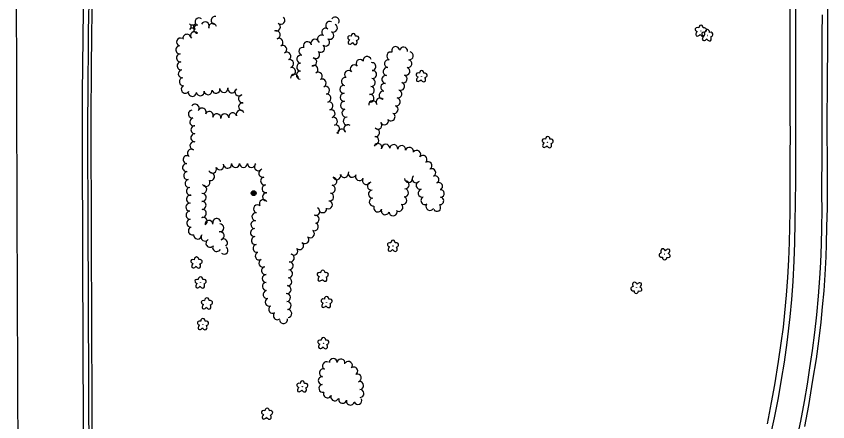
# Model space of a CAD drawing. Extents: x 588843 to 2552415, y 180129 to 269402.
# Drawn here: x 594034 to 594777, y 183314 to 183685 of the extents above; entities that cross this region are included whole.
import ezdxf

# ---------------------------------------------------------------- set-up
doc = ezdxf.new("R2010")
doc.units = 0
for name, color, linetype in [('Default', 7, 'Continuous'), ('E_LAND_TreeLine_P', 7, 'Continuous'), ('E_LAND_Vegetation', 7, 'Continuous'), ('E_MISCPROP', 7, 'Continuous'), ('E_RDWY', 7, 'Continuous'), ('E_RDWY_Gravel', 7, 'Continuous'), ('E_UTL_AG_Bold', 7, 'Continuous'), ('P_RDWY_PavtEdge', 7, 'Continuous'), ('P_RDWY_ShldAgg', 7, 'Continuous'), ('P_RDWY_ShldPaved', 7, 'Continuous')]:
    doc.layers.add(name, color=color, linetype=linetype)

# ---------------------------------------------------------------- blocks, each defined once
blk = doc.blocks.new('DTRE')
at = {"layer": 'Default'}
blk.add_circle((-0.2, 0), 0.183, dxfattribs=at)
for centre, major_axis, ratio in [((-5.9, 0.2), (4.93, -0.12), 0.832022), ((-1.9, 5.3), (1.36, -4.98), 0.782863), ((4.1, 2.7), (-5.27, -2.93), 0.691916), ((-2.5, -5.2), (1.8, 4.86), 0.716896), ((3.5, -3.7), (-5.01, 4.58), 0.560249)]:
    blk.add_ellipse(centre, major_axis=major_axis, ratio=ratio, start_param=1.570796, end_param=4.712389, dxfattribs=at)
blk = doc.blocks.new('POLE')
at = {"layer": 'Default'}
for radius in [4.46, 3.35, 2.23, 1.12]:
    blk.add_circle((0, 0), radius, dxfattribs=at)
blk = doc.blocks.new('PED')
at = {"layer": 'Default'}
for p, q in [((-2.5, 2.5), (-5.3, 5.3)), ((2.5, 2.5), (5.3, 5.3)), ((-2.5, -2.5), (-5.3, -5.3)), ((2.5, -2.5), (5.3, -5.3))]:
    blk.add_line(p, q, dxfattribs=at)
blk.add_lwpolyline([(-2.5, -2.5), (2.5, -2.5), (2.5, 2.5), (-2.5, 2.5)], close=True, dxfattribs=at)

msp = doc.modelspace()

# ---------------------------------------------------------------- linework, layer by layer
at = {"layer": 'E_LAND_TreeLine_P'}
for centre, radius, start, end in [((594201.52, 183679.54), 3.66, 51.09424, 231.09424), ((594207.11, 183675.93), 3.66, 334.5264, 154.5264), ((594216.29, 183680.94), 3.66, 81.31086, 261.31086), ((594276.44, 183680.97), 3.66, 231.4027, 51.4027), ((594321.16, 183676.37), 3.66, 60.34686, 240.34686), ((594326.26, 183680.35), 3.66, 324.76203, 144.76203), ((594200.17, 183672.84), 3.66, 87.88637, 267.88637), ((594213.91, 183674.44), 3.66, 12.38741, 192.38741), ((594272.32, 183674.95), 3.66, 241.14359, 61.14359), ((594272.23, 183667.69), 3.66, 283.92111, 103.92111), ((594317.46, 183670.05), 3.66, 57.70056, 237.70056), ((594324.57, 183673.81), 3.66, 243.02073, 63.02073), ((594184.56, 183661.08), 3.66, 66.95753, 246.95753), ((594190.43, 183664.53), 3.66, 10.90871, 190.90871), ((594197.25, 183666.83), 3.66, 39.88016, 219.88016), ((594274.68, 183660.84), 3.66, 297.1742, 117.1742), ((594307.7, 183659.96), 3.66, 23.21308, 203.21308), ((594313.55, 183663.87), 3.66, 57.70056, 237.70056), ((594317.47, 183661.06), 3.66, 231.13964, 51.13964), ((594321.25, 183667.29), 3.66, 243.02073, 63.02073), ((594183.95, 183653.88), 3.66, 94.70307, 274.70307), ((594278.11, 183654.37), 3.66, 298.51521, 118.51521), ((594296.54, 183652.52), 3.66, 68.5264, 248.5264), ((594300.72, 183657.73), 3.66, 17.60008, 197.60008), ((594312.88, 183655.35), 3.66, 231.13964, 51.13964), ((594381.59, 183653.2), 3.66, 19.01334, 199.01334), ((594388.84, 183652.88), 3.66, 354.72212, 174.72212), ((594184.55, 183646.58), 3.66, 94.70307, 274.70307), ((594281.85, 183648.08), 3.66, 302.41496, 122.41496), ((594294.71, 183645.44), 3.66, 76.75943, 256.75943), ((594308.28, 183649.65), 3.66, 231.13964, 51.13964), ((594377.06, 183648.29), 3.66, 67.95264, 247.95264), ((594394.16, 183648.54), 3.66, 260.88943, 80.88943), ((594185.15, 183639.29), 3.66, 94.70307, 274.70307), ((594284.47, 183641.3), 3.66, 286.81417, 106.81417), ((594294.59, 183638.13), 3.66, 89.75405, 269.75405), ((594305.65, 183642.92), 3.66, 257.62696, 77.62696), ((594348.97, 183641.49), 3.66, 43.53915, 223.53915), ((594355.5, 183644.27), 3.66, 12.78741, 192.78741), ((594359.82, 183638.59), 3.66, 275.02795, 95.02795), ((594375.06, 183641.29), 3.66, 79.84987, 259.84987), ((594392.85, 183641.34), 3.66, 257.22524, 77.22524), ((594186.11, 183632.03), 3.66, 97.71851, 277.71851), ((594286.19, 183634.2), 3.66, 280.4109, 100.4109), ((594294.33, 183630.82), 3.66, 86.35913, 266.35913), ((594306.76, 183636.01), 3.66, 298.80866, 118.80866), ((594338.36, 183631.41), 3.66, 43.53915, 223.53915), ((594343.66, 183636.45), 3.66, 43.53915, 223.53915), ((594360.46, 183631.3), 3.66, 275.02795, 95.02795), ((594373.77, 183634.08), 3.66, 79.84987, 259.84987), ((594390.98, 183634.27), 3.66, 251.00429, 71.00429), ((594187.09, 183624.77), 3.66, 97.71851, 277.71851), ((594288.85, 183627.88), 3.66, 359.01953, 179.01953), ((594310.69, 183629.85), 3.66, 306.32708, 126.32708), ((594314.32, 183623.53), 3.66, 294.62269, 114.62269), ((594335.48, 183624.98), 3.66, 76.9706, 256.9706), ((594359.32, 183624.1), 3.66, 262.5079, 82.5079), ((594372.67, 183626.85), 3.66, 81.41838, 261.41838), ((594388.51, 183627.38), 3.66, 249.83428, 69.83428), ((594188.9, 183617.9), 3.66, 131.59921, 311.59921), ((594231.5, 183618.16), 3.66, 165.10668, 345.10668), ((594317.37, 183616.88), 3.66, 294.62269, 114.62269), ((594334.14, 183617.81), 3.66, 92.35661, 272.35661), ((594358.36, 183616.84), 3.66, 262.5079, 82.5079), ((594371.52, 183619.62), 3.66, 79.55008, 259.55008), ((594386, 183620.5), 3.66, 250.35172, 70.35172), ((594195.28, 183615.02), 3.66, 167.88966, 347.88966), ((594202.55, 183615.58), 3.66, 186.94496, 6.94496), ((594209.81, 183616.46), 3.66, 186.94496, 6.94496), ((594217.01, 183617.79), 3.66, 191.77933, 11.77933), ((594224.27, 183618.58), 3.66, 183.29641, 3.29641), ((594238.01, 183615.39), 3.66, 130.21628, 310.21628), ((594241.22, 183609.11), 3.66, 98.50021, 278.50021), ((594318.71, 183609.69), 3.66, 284.24792, 104.24792), ((594334.44, 183610.5), 3.66, 92.35661, 272.35661), ((594357.99, 183609.58), 3.66, 277.15365, 97.15365), ((594370.19, 183612.42), 3.66, 79.55008, 259.55008), ((594383.68, 183613.56), 3.66, 258.35873, 78.35873), ((594197.88, 183600.54), 3.66, 322.88415, 142.88415), ((594241.39, 183601.85), 3.66, 84.74822, 264.74822), ((594320.51, 183602.59), 3.66, 284.24792, 104.24792), ((594334.74, 183603.18), 3.66, 92.35661, 272.35661), ((594360.64, 183603.73), 3.66, 8.23566, 188.23566), ((594367.29, 183606.17), 3.66, 38.12154, 218.12154), ((594382.2, 183606.39), 3.66, 258.35873, 78.35873), ((594195.4, 183595.19), 3.66, 99.57335, 279.57335), ((594204.28, 183597.02), 3.66, 333.84337, 153.84337), ((594210.85, 183593.8), 3.66, 333.84337, 153.84337), ((594239.24, 183594.95), 3.66, 21.95753, 201.95753), ((594322.42, 183595.53), 3.66, 287.22498, 107.22498), ((594336.04, 183596.03), 3.66, 105.98141, 285.98141), ((594380.15, 183599.39), 3.66, 249.45648, 69.45648), ((594196.68, 183587.98), 3.66, 101.90314, 281.90314), ((594217.8, 183591.75), 3.66, 350.48145, 170.48145), ((594225.08, 183591.68), 3.66, 3.77828, 183.77828), ((594232.32, 183592.63), 3.66, 12.28286, 192.28286), ((594324.59, 183588.54), 3.66, 287.22498, 107.22498), ((594337.17, 183588.82), 3.66, 96.23242, 276.23242), ((594371.35, 183588.96), 3.66, 198.84754, 18.84754), ((594377.39, 183592.65), 3.66, 228.69924, 48.69924), ((594197.71, 183580.77), 3.66, 89.49243, 269.49243), ((594326.73, 183581.53), 3.66, 286.85678, 106.85678), ((594337.84, 183581.57), 3.66, 55.67686, 235.67686), ((594365.3, 183584.99), 3.66, 224.75405, 44.75405), ((594197.64, 183573.45), 3.66, 89.49243, 269.49243), ((594332.13, 183577.87), 3.66, 12.0735, 192.0735), ((594362.58, 183570.85), 3.66, 268.52647, 88.52647), ((594363.29, 183578.11), 3.66, 258.49895, 78.49895), ((594196.76, 183566.18), 3.66, 82.80109, 262.80109), ((594365.33, 183564.62), 3.66, 339.09514, 159.09514), ((594372.53, 183563.91), 3.66, 359.51024, 179.51024), ((594379.84, 183563.58), 3.66, 352.43088, 172.43088), ((594194.52, 183559.41), 3.66, 56.7474, 236.7474), ((594387.09, 183562.62), 3.66, 352.43088, 172.43088), ((594394.24, 183561.07), 3.66, 346.28884, 166.28884), ((594400.91, 183558.2), 3.66, 321.70701, 141.70701), ((594190.58, 183553.43), 3.66, 83.53482, 263.53482), ((594406.66, 183553.66), 3.66, 321.70701, 141.70701), ((594190.06, 183546.16), 3.66, 96.73511, 276.73511), ((594213.85, 183544.82), 3.66, 203.70132, 23.70132), ((594220.54, 183547.76), 3.66, 203.70132, 23.70132), ((594227.63, 183549.22), 3.66, 185.88571, 5.88571), ((594234.91, 183549.86), 3.66, 181.25536, 1.25536), ((594242.23, 183550.02), 3.66, 179.55478, 359.55478), ((594249.54, 183549.96), 3.66, 179.55478, 359.55478), ((594255.8, 183546.94), 3.66, 130.08985, 310.08985), ((594259.89, 183541.03), 3.66, 103.49407, 283.49407), ((594411.15, 183547.91), 3.66, 306.74598, 126.74598), ((594414.64, 183541.5), 3.66, 295.94216, 115.94216), ((594191.01, 183538.9), 3.66, 99.44284, 279.44284), ((594211.95, 183537.92), 3.66, 255.74776, 75.74776), ((594261.59, 183533.92), 3.66, 103.49407, 283.49407), ((594323.98, 183533.62), 3.66, 258.9895, 78.9895), ((594327.65, 183538.73), 3.66, 196.3069, 16.3069), ((594334.67, 183540.77), 3.66, 187.86287, 7.86287), ((594341.82, 183540.94), 3.66, 159.46242, 339.46242), ((594348.45, 183537.87), 3.66, 152.10977, 332.10977), ((594400.37, 183535.96), 3.66, 132.55531, 312.55531), ((594417.85, 183535.16), 3.44, 297.90115, 117.90115), ((594192.26, 183531.69), 3.66, 100.17365, 280.17365), ((594204.95, 183526.18), 3.66, 253.64217, 73.64217), ((594207.89, 183532.52), 3.66, 210.9354, 30.9354), ((594262.92, 183526.74), 3.66, 97.53164, 277.53164), ((594322.58, 183526.45), 3.66, 258.9895, 78.9895), ((594354.78, 183534.23), 3.66, 145.91756, 325.91756), ((594359.36, 183529.21), 3.66, 97.95486, 277.95486), ((594393.29, 183536.3), 3.66, 181.61423, 1.61423), ((594390.28, 183530.46), 3.66, 265.51838, 85.51838), ((594404.07, 183529.9), 3.66, 104.16298, 284.16298), ((594421.07, 183529.08), 3.44, 297.90115, 117.90115), ((594193.55, 183524.49), 3.66, 100.17365, 280.17365), ((594204.43, 183518.89), 3.66, 266.1521, 86.1521), ((594263.37, 183519.47), 3.66, 85.99823, 265.99823), ((594321.19, 183519.27), 3.66, 258.9895, 78.9895), ((594360.31, 183521.96), 3.66, 95.65395, 275.65395), ((594389.71, 183523.17), 3.66, 265.51838, 85.51838), ((594405.86, 183522.81), 3.66, 104.16298, 284.16298), ((594422.66, 183522.51), 3.44, 275.39192, 95.39192), ((594193.65, 183517.25), 3.66, 84.0325, 264.0325), ((594204.22, 183511.59), 3.66, 272.17708, 92.17708), ((594260.41, 183513.26), 3.66, 30.25211, 210.25211), ((594320.01, 183512.06), 3.66, 249.2021, 69.2021), ((594361.04, 183514.68), 3.66, 95.65395, 275.65395), ((594388.11, 183516.14), 3.66, 245.38273, 65.38273), ((594408.39, 183516.02), 3.66, 120.70884, 300.70884), ((594422.16, 183515.69), 3.44, 261.73828, 81.73828), ((594193.09, 183509.96), 3.66, 86.38559, 266.38559), ((594204.49, 183504.28), 3.66, 272.17708, 92.17708), ((594255.12, 183508.33), 3.66, 48.37891, 228.37891), ((594308.37, 183506.11), 3.66, 244.8117, 64.8117), ((594314.74, 183508.58), 3.66, 187.92304, 7.92304), ((594365.21, 183509.23), 3.66, 159.97, 339.97), ((594372.08, 183506.72), 3.66, 159.97, 339.97), ((594384.61, 183509.79), 3.66, 228.39757, 48.39757), ((594412.95, 183510.6), 3.66, 151.7267, 331.7267), ((594419.36, 183509.57), 3.44, 213.023, 33.023), ((594193.24, 183502.65), 3.66, 92.25778, 272.25778), ((594205.32, 183497.03), 3.66, 297.58122, 117.58122), ((594253.62, 183501.21), 3.66, 82.43235, 262.43235), ((594307.82, 183499), 3.66, 273.44921, 93.44921), ((594379.18, 183505.58), 3.66, 180.84402, 0.84402), ((594193.88, 183495.38), 3.66, 98.13992, 278.13992), ((594210.62, 183494.11), 3.66, 5.9646, 185.9646), ((594217.67, 183495.86), 3.66, 9.49287, 189.49287), ((594220.51, 183490.98), 3.66, 271.37306, 91.37306), ((594252.66, 183493.96), 3.66, 82.43235, 262.43235), ((594307.05, 183491.98), 3.66, 241.20305, 61.20305), ((594195.33, 183488.25), 3.66, 112.57402, 292.57402), ((594220.8, 183483.69), 3.66, 282.98227, 102.98227), ((594252.28, 183486.66), 3.66, 87.74176, 267.74176), ((594303.45, 183485.62), 3.66, 227.48333, 47.48333), ((594200.18, 183484.45), 3.66, 178.15709, 358.15709), ((594206.95, 183482.58), 3.66, 145.43323, 325.43323), ((594211.48, 183476.9), 3.66, 125.95747, 305.95747), ((594223.87, 183477.24), 3.66, 307.66202, 127.66202), ((594253.12, 183479.41), 3.66, 98.72984, 278.72984), ((594298.51, 183480.23), 3.66, 227.48333, 47.48333), ((594217.61, 183473.02), 3.66, 154.47725, 334.47725), ((594224.33, 183470.65), 3.66, 229.18614, 49.18614), ((594254.56, 183472.25), 3.66, 103.33043, 283.33043), ((594288.31, 183469.77), 3.66, 220.79103, 40.79103), ((594293.57, 183474.84), 3.66, 227.4716, 47.4716), ((594256.65, 183465.28), 3.66, 116.46484, 296.46484), ((594285, 183463.55), 3.66, 253.42991, 73.42991), ((594259.91, 183458.73), 3.66, 116.46484, 296.46484), ((594262.25, 183451.88), 3.66, 100.16585, 280.16585), ((594284.08, 183456.32), 3.66, 265.28268, 85.28268), ((594263.07, 183444.64), 3.66, 90.15787, 270.15787), ((594283.46, 183449.04), 3.66, 264.83006, 84.83006), ((594263.13, 183437.33), 3.66, 93.93607, 273.93607), ((594282.8, 183441.75), 3.66, 264.83006, 84.83006), ((594263.78, 183430.05), 3.66, 102.71965, 282.71965), ((594282.14, 183434.47), 3.66, 264.83006, 84.83006), ((594265.73, 183423.03), 3.66, 113.10681, 293.10681), ((594281.59, 183427.18), 3.66, 274.66867, 94.66867), ((594268.88, 183416.46), 3.66, 126.11839, 306.11839), ((594282.18, 183419.9), 3.66, 274.66867, 94.66867), ((594273.22, 183410.58), 3.66, 132.39877, 312.39877), ((594282.78, 183412.61), 3.66, 274.66867, 94.66867), ((594278.88, 183407.17), 3.66, 191.46781, 11.46781), ((594318.19, 183364.87), 3.61, 60.18638, 240.18638), ((594324.45, 183367.78), 3.61, 359.84478, 179.84478), ((594331.62, 183367.41), 3.61, 347.28287, 167.28287), ((594338.33, 183365.12), 3.61, 321.49806, 141.49806), ((594315.28, 183358.35), 3.61, 78.18174, 258.18174), ((594343.25, 183360), 3.61, 300.25918, 120.25918), ((594314.35, 183351.23), 3.61, 89.09696, 269.09696), ((594346.49, 183353.59), 3.61, 287.39933, 107.39933), ((594314.9, 183344.08), 3.61, 102.27473, 282.27473), ((594348.62, 183346.7), 3.61, 272.43032, 92.43032), ((594319.16, 183339.03), 3.61, 158.05315, 338.05315), ((594325.85, 183336.33), 3.61, 158.05315, 338.05315), ((594348.92, 183339.49), 3.61, 272.43032, 92.43032), ((594333.01, 183334.11), 3.61, 166.63672, 346.63672), ((594340.03, 183332.45), 3.61, 166.63672, 346.63672), ((594347.05, 183333.08), 3.61, 202.99153, 22.99153)]:
    msp.add_arc(centre, radius, start, end, dxfattribs=at)
at = {"layer": 'E_RDWY'}
for points in [[(594747.27, 183477.28), (594747.62, 183496.47), (594747.82, 183513.5), (594748.06, 183534.27), (594748.23, 183559.36), (594748.28, 183583.77), (594748.16, 183602.83), (594748.16, 183622.2), (594748.14, 183642.89), (594748.05, 183664.3), (594748.02, 183683.72), (594748, 183704.54)], [(594771.57, 183476.03), (594771.95, 183491.13), (594772.17, 183507.62), (594772.1, 183521.26), (594772.12, 183529.81), (594772.18, 183555.18), (594772.18, 183576.91), (594772.33, 183600.96), (594772.31, 183626.54), (594772.4, 183649.33), (594772.39, 183668.65), (594772.44, 183685.99)], [(594725.06, 183300.6), (594728.67, 183317.29), (594732.17, 183335.33), (594735.18, 183352.17), (594737.67, 183367.96), (594740.27, 183386.24), (594742.98, 183409.69), (594744.4, 183425.57), (594745.76, 183441.99), (594746.74, 183460.71), (594747.27, 183477.28)], [(594749.11, 183297.44), (594752.63, 183314), (594756, 183332.04), (594758.82, 183348.04), (594761.12, 183362.77), (594763.42, 183378.71), (594765.69, 183395.33), (594767.53, 183411.44), (594768.99, 183428.65), (594770.29, 183444.93), (594770.97, 183459.21), (594771.57, 183476.09)]]:
    msp.add_lwpolyline(points, dxfattribs=at)
at = {"layer": 'E_RDWY_Gravel'}
for points in [[(594742.28, 183477.67), (594742.86, 183505.58), (594742.86, 183523.68), (594743.01, 183540.82), (594743.1, 183556.84), (594743.15, 183576.68), (594743.11, 183591.83), (594743.02, 183607.86), (594742.9, 183624.61), (594742.93, 183642.35), (594743.09, 183660.65), (594742.91, 183676.76), (594742.91, 183694.44)], [(594776.16, 183476.14), (594776.66, 183492.37), (594777.06, 183508.94), (594777.17, 183529.71), (594777.13, 183553.01), (594776.99, 183578.47), (594776.97, 183596.69), (594777.02, 183614.43), (594777.21, 183633.15), (594777.42, 183651.09), (594777.41, 183668.08), (594777.36, 183684.18), (594777.33, 183696.95)], [(594722.24, 183311.69), (594726.02, 183331.3), (594729.06, 183347.27), (594732.43, 183368.63), (594734.88, 183385.36), (594736.72, 183400.1), (594738.17, 183413.38), (594739.54, 183429.28), (594740.9, 183445.68), (594741.7, 183461.68), (594742.28, 183477.67)], [(594756.31, 183309.29), (594759.94, 183328.44), (594763.87, 183351.72), (594767.11, 183371.13), (594769.36, 183387.23), (594771.35, 183404.81), (594772.7, 183418.64), (594774.12, 183433.31), (594775.08, 183447.94), (594775.84, 183464.43), (594776.16, 183476.14)]]:
    msp.add_lwpolyline(points, dxfattribs=at)
at = {"layer": 'P_RDWY_PavtEdge'}
for centre, radius, start, end in [((602094.41, 183570.03), 8000, 177.280358, 180.181641), ((765899.68, 184089.33), 171866.09, 180.1287302, 180.4530652), ((765899.68, 184089.33), 171806.09, 180.1816411, 180.381647)]:
    msp.add_arc(centre, radius, start, end, dxfattribs=at)
at = {"layer": 'P_RDWY_ShldAgg'}
for centre, radius, start, end in [((602094.41, 183570.03), 7992, 177.280358, 180.181641), ((765899.68, 184089.33), 171798.09, 180.1816411, 180.381753)]:
    msp.add_arc(centre, radius, start, end, dxfattribs=at)
at = {"layer": 'P_RDWY_ShldPaved'}
for centre, radius, start, end in [((602094.41, 183570.03), 7995, 177.280358, 180.181641), ((765899.68, 184089.33), 171801.09, 180.1816411, 180.3817132)]:
    msp.add_arc(centre, radius, start, end, dxfattribs=at)

# ---------------------------------------------------------------- block references
at = {"layer": 'E_LAND_Vegetation'}
for p, xscale, yscale, rotation in [((594661.12, 183671.11), 0.4999999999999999, 0.5, -90.21750690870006), ((594667.06, 183667.01), 0.4999999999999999, 0.5, -90.21750690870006), ((594342.67, 183663.58), 0.5, 0.5, -90.44645755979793), ((594405.3, 183629.57), 0.5, 0.5, -90.44645755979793), ((594520.76, 183569.24), 0.4999999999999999, 0.5, -90.21750690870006), ((594379.19, 183474.27), 0.5, 0.5, -88.44006292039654), ((594628.1, 183467.06), 0.5, 0.5000000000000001, 88.58947073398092), ((594199.15, 183458.95), 0.5, 0.5, -88.44006292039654), ((594314.86, 183446.95), 0.5, 0.5, -88.44006292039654), ((594202.86, 183440.74), 0.5, 0.5, -88.44006292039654), ((594602.16, 183436.34), 0.5, 0.5000000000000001, 88.58947073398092), ((594208.66, 183421.44), 0.5, 0.5, -88.44006292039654), ((594318.29, 183422.8), 0.5, 0.5, -88.44006292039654), ((594205.02, 183402.55), 0.5, 0.5, -88.44006292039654), ((594315.43, 183385.22), 0.5, 0.5, -88.44006292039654), ((594296.12, 183345.62), 0.5, 0.5, -88.44006292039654), ((594263.84, 183320.67), 0.5, 0.5, -88.44006292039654)]:
    msp.add_blockref('DTRE', p, dxfattribs=dict(at, xscale=xscale, yscale=yscale, rotation=rotation))
at = {"layer": 'E_MISCPROP', "xscale": 0.5, "yscale": 0.5, "rotation": -88.44006292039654}
msp.add_blockref('POLE', (594251.5, 183522.71), dxfattribs=at)
at = {"layer": 'E_UTL_AG_Bold', "xscale": 0.5, "yscale": 0.5, "rotation": -90.44645755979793}
msp.add_blockref('PED', (594195.35, 183675.2), dxfattribs=at)

doc.saveas('drawing.dxf')
